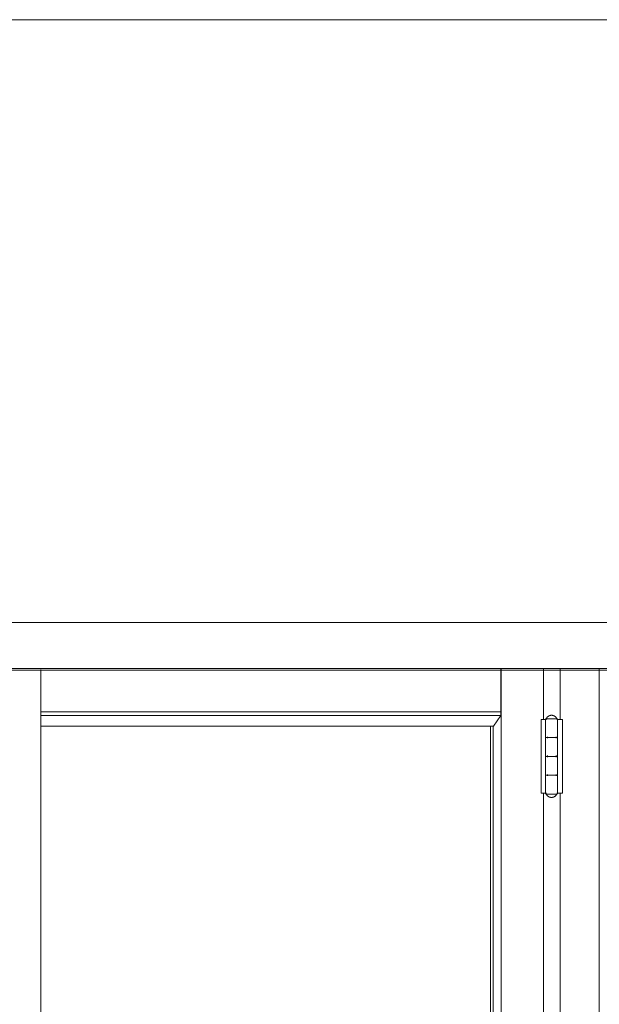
# Model space of a CAD drawing. Header units: inches. Extents: x 424 to 2043, y -237 to 445.
# Tile 784 of 965: x 863.596 to 864.365, y 218.991 to 220.297. Entities that reach past the tile are written whole.
import ezdxf

# ---------------------------------------------------------------- set-up
doc = ezdxf.new("R2010")
doc.units = ezdxf.units.IN
doc.header["$MEASUREMENT"] = 0
for name, color, linetype, lineweight in [('A-DOOR', 31, 'Continuous', 9), ('A-FLOR', 192, 'Continuous', 9), ('A-WALL', 113, 'Continuous', 9)]:
    doc.layers.add(name, color=color, linetype=linetype, lineweight=lineweight)

# ---------------------------------------------------------------- blocks, each defined once
blk = doc.blocks.new('5-panel_Bi-fold_external_door_10806 - Type 1-V58-Section 1')
at = {"layer": 'A-DOOR'}
for p, q in [((-114.8725, 4.4), (-111.2713, 4.4)), ((-114.8725, 4.339), (-111.2749, 4.339)), ((-113.263, 4.3378), (-113.263, 1.6)), ((-112.6523, 4.3381), (-112.6523, 4.2816)), ((-112.6516, 1.6), (-112.6516, 4.3381)), ((-112.5956, 4.2715), (-112.5956, 4.3386)), ((-112.5732, 4.3386), (-112.5732, 4.2715)), ((-112.5218, 4.3386), (-112.5218, 1.6)), ((-114.8724, 4.337), (-111.275, 4.337)), ((-113.263, 4.2816), (-112.6523, 4.2816)), ((-113.263, 4.2766), (-112.6523, 4.2766)), ((-112.6523, 4.2766), (-112.6617, 4.2627)), ((-112.6523, 4.2816), (-112.6523, 4.2766)), ((-112.5852, 4.2725), (-112.5911, 4.2725)), ((-112.5787, 4.2725), (-112.5852, 4.2725)), ((-113.263, 4.2627), (-112.6617, 4.2627)), ((-112.6657, 1.7018), (-112.6657, 4.2627)), ((-112.6623, 1.7018), (-112.6623, 4.2627)), ((-112.5985, 4.2715), (-112.5944, 4.2715)), ((-112.5985, 4.1735), (-112.5985, 4.2715)), ((-112.5944, 4.2715), (-112.593, 4.2715)), ((-112.5929, 4.2715), (-112.5929, 4.2485)), ((-112.5929, 4.2715), (-112.5917, 4.2715)), ((-112.5929, 4.1735), (-112.5929, 4.2715)), ((-112.5777, 4.2715), (-112.577, 4.2715)), ((-112.5769, 4.2485), (-112.5769, 4.2715)), ((-112.5769, 4.2715), (-112.5749, 4.2715)), ((-112.5769, 4.2715), (-112.5769, 4.1735)), ((-112.5749, 4.2715), (-112.5705, 4.2715)), ((-112.5705, 4.2715), (-112.5705, 4.1735)), ((-112.5929, 4.2465), (-112.5929, 4.2235)), ((-112.5904, 4.2465), (-112.5904, 4.2485)), ((-112.5846, 4.2475), (-112.5852, 4.2475)), ((-112.5852, 4.2475), (-112.5846, 4.2475)), ((-112.5788, 4.2485), (-112.5788, 4.2465)), ((-112.5769, 4.2235), (-112.5769, 4.2465)), ((-112.5929, 4.2215), (-112.5929, 4.1985)), ((-112.5904, 4.2215), (-112.5904, 4.2235)), ((-112.5846, 4.2225), (-112.5852, 4.2225)), ((-112.5852, 4.2225), (-112.5846, 4.2225)), ((-112.5788, 4.2235), (-112.5788, 4.2215)), ((-112.5769, 4.1985), (-112.5769, 4.2215)), ((-112.5929, 4.1965), (-112.5929, 4.1735)), ((-112.5904, 4.1965), (-112.5904, 4.1985)), ((-112.5846, 4.1975), (-112.5852, 4.1975)), ((-112.5852, 4.1975), (-112.5846, 4.1975)), ((-112.5788, 4.1985), (-112.5788, 4.1965)), ((-112.5769, 4.1735), (-112.5769, 4.1965)), ((-112.5944, 4.1735), (-112.5985, 4.1735)), ((-112.5956, 2.849), (-112.5956, 4.1735)), ((-112.593, 4.1735), (-112.5944, 4.1735)), ((-112.5917, 4.1735), (-112.5929, 4.1735)), ((-112.5911, 4.1725), (-112.5852, 4.1725)), ((-112.5852, 4.1725), (-112.5787, 4.1725)), ((-112.577, 4.1735), (-112.5777, 4.1735)), ((-112.5749, 4.1735), (-112.5769, 4.1735)), ((-112.5705, 4.1735), (-112.5749, 4.1735)), ((-112.5732, 4.1735), (-112.5732, 2.849))]:
    blk.add_line(p, q, dxfattribs=at)
at = {"layer": 'A-DOOR', "flags": 128}
for points in [[(-112.5929, 4.2715), (-112.5929, 4.2716), (-112.5929, 4.2716), (-112.5929, 4.2717), (-112.5928, 4.2717), (-112.5928, 4.2717), (-112.5928, 4.2718), (-112.5928, 4.2718), (-112.5928, 4.2719), (-112.5928, 4.2719), (-112.5928, 4.2719), (-112.5928, 4.272), (-112.5927, 4.272), (-112.5927, 4.272), (-112.5927, 4.2721), (-112.5927, 4.2721), (-112.5927, 4.2721), (-112.5926, 4.2722), (-112.5926, 4.2722), (-112.5926, 4.2722), (-112.5926, 4.2723), (-112.5925, 4.2723), (-112.5925, 4.2723), (-112.5925, 4.2723), (-112.5924, 4.2724), (-112.5924, 4.2724), (-112.5924, 4.2724), (-112.5923, 4.2724), (-112.5923, 4.2724), (-112.5923, 4.2725), (-112.5922, 4.2725), (-112.5922, 4.2725), (-112.5921, 4.2725), (-112.5921, 4.2725), (-112.5921, 4.2725), (-112.592, 4.2725), (-112.592, 4.2725), (-112.592, 4.2725), (-112.5919, 4.2725), (-112.5919, 4.2725), (-112.5919, 4.2725)], [(-112.5919, 4.2725), (-112.5917, 4.2728), (-112.5916, 4.2731), (-112.5914, 4.2734), (-112.5913, 4.2736), (-112.5911, 4.2739), (-112.5909, 4.2741), (-112.5907, 4.2743), (-112.5905, 4.2746), (-112.5903, 4.2748), (-112.5901, 4.275), (-112.5898, 4.2752), (-112.5896, 4.2754), (-112.5893, 4.2756), (-112.5891, 4.2758), (-112.5888, 4.2759), (-112.5886, 4.2761), (-112.5883, 4.2762), (-112.588, 4.2764), (-112.5877, 4.2765), (-112.5874, 4.2766), (-112.5872, 4.2767), (-112.5869, 4.2768), (-112.5866, 4.2768), (-112.5863, 4.2769), (-112.586, 4.277), (-112.5856, 4.277), (-112.5853, 4.277), (-112.585, 4.277), (-112.5849, 4.277)], [(-112.5852, 4.2725), (-112.5854, 4.2725), (-112.5857, 4.2725), (-112.586, 4.2725), (-112.5863, 4.2725), (-112.5865, 4.2725), (-112.5868, 4.2725), (-112.5871, 4.2725), (-112.5874, 4.2725), (-112.5876, 4.2725), (-112.5879, 4.2725), (-112.5881, 4.2725), (-112.5884, 4.2725), (-112.5886, 4.2725), (-112.5888, 4.2725), (-112.5891, 4.2725), (-112.5893, 4.2725), (-112.5895, 4.2725), (-112.5897, 4.2725), (-112.5899, 4.2725), (-112.5901, 4.2725), (-112.5903, 4.2725), (-112.5904, 4.2725), (-112.5906, 4.2725), (-112.5908, 4.2725), (-112.5909, 4.2725), (-112.591, 4.2725), (-112.5912, 4.2725), (-112.5913, 4.2725), (-112.5914, 4.2725), (-112.5915, 4.2725), (-112.5916, 4.2725), (-112.5916, 4.2725), (-112.5917, 4.2725), (-112.5918, 4.2725), (-112.5918, 4.2725), (-112.5918, 4.2725), (-112.5919, 4.2725), (-112.5919, 4.2725)], [(-112.5919, 4.2725), (-112.5919, 4.2725), (-112.5918, 4.2725), (-112.5918, 4.2725), (-112.5918, 4.2725), (-112.5917, 4.2725), (-112.5917, 4.2725), (-112.5916, 4.2725), (-112.5915, 4.2725), (-112.5914, 4.2725), (-112.5913, 4.2725), (-112.5912, 4.2725), (-112.5911, 4.2725), (-112.5909, 4.2725), (-112.5908, 4.2725), (-112.5906, 4.2725), (-112.5905, 4.2725), (-112.5903, 4.2725)], [(-112.5779, 4.2725), (-112.5779, 4.2725), (-112.5779, 4.2725), (-112.5779, 4.2725), (-112.5779, 4.2725), (-112.578, 4.2725), (-112.5781, 4.2725), (-112.5781, 4.2725), (-112.5782, 4.2725), (-112.5783, 4.2725), (-112.5784, 4.2725), (-112.5785, 4.2725), (-112.5787, 4.2725), (-112.5788, 4.2725), (-112.5789, 4.2725), (-112.5791, 4.2725), (-112.5792, 4.2725), (-112.5794, 4.2725), (-112.5796, 4.2725), (-112.5798, 4.2725), (-112.58, 4.2725), (-112.5802, 4.2725), (-112.5804, 4.2725), (-112.5806, 4.2725), (-112.5808, 4.2725), (-112.5811, 4.2725), (-112.5813, 4.2725), (-112.5816, 4.2725), (-112.5818, 4.2725), (-112.5821, 4.2725), (-112.5823, 4.2725), (-112.5826, 4.2725), (-112.5829, 4.2725), (-112.5831, 4.2725), (-112.5834, 4.2725), (-112.5837, 4.2725), (-112.5839, 4.2725), (-112.5842, 4.2725), (-112.5845, 4.2725), (-112.5848, 4.2725), (-112.5851, 4.2725), (-112.5852, 4.2725)], [(-112.5849, 4.277), (-112.5846, 4.277), (-112.5842, 4.277), (-112.5839, 4.277), (-112.5836, 4.2769), (-112.5833, 4.2769), (-112.583, 4.2768), (-112.5827, 4.2767), (-112.5824, 4.2766), (-112.5822, 4.2765), (-112.5819, 4.2764), (-112.5816, 4.2763), (-112.5813, 4.2762), (-112.581, 4.276), (-112.5808, 4.2759), (-112.5805, 4.2757), (-112.5803, 4.2755), (-112.58, 4.2753), (-112.5798, 4.2751), (-112.5796, 4.2749), (-112.5793, 4.2747), (-112.5791, 4.2745), (-112.5789, 4.2742), (-112.5787, 4.274), (-112.5786, 4.2738), (-112.5784, 4.2735), (-112.5782, 4.2732), (-112.5781, 4.273), (-112.5779, 4.2727), (-112.5779, 4.2725)], [(-112.5793, 4.2725), (-112.5791, 4.2725), (-112.579, 4.2725), (-112.5788, 4.2725), (-112.5787, 4.2725), (-112.5785, 4.2725), (-112.5784, 4.2725), (-112.5783, 4.2725), (-112.5782, 4.2725), (-112.5781, 4.2725), (-112.5781, 4.2725), (-112.578, 4.2725), (-112.578, 4.2725), (-112.5779, 4.2725), (-112.5779, 4.2725), (-112.5779, 4.2725), (-112.5779, 4.2725)], [(-112.5779, 4.2725), (-112.5778, 4.2725), (-112.5778, 4.2725), (-112.5777, 4.2725), (-112.5777, 4.2725), (-112.5777, 4.2725), (-112.5776, 4.2725), (-112.5776, 4.2725), (-112.5775, 4.2725), (-112.5775, 4.2725), (-112.5775, 4.2725), (-112.5774, 4.2724), (-112.5774, 4.2724), (-112.5774, 4.2724), (-112.5773, 4.2724), (-112.5773, 4.2724), (-112.5773, 4.2723), (-112.5772, 4.2723), (-112.5772, 4.2723), (-112.5772, 4.2723), (-112.5771, 4.2722), (-112.5771, 4.2722), (-112.5771, 4.2722), (-112.5771, 4.2721), (-112.577, 4.2721), (-112.577, 4.2721), (-112.577, 4.272), (-112.577, 4.272), (-112.577, 4.272), (-112.5769, 4.2719), (-112.5769, 4.2719), (-112.5769, 4.2719), (-112.5769, 4.2718), (-112.5769, 4.2718), (-112.5769, 4.2717), (-112.5769, 4.2717), (-112.5769, 4.2717), (-112.5769, 4.2716), (-112.5769, 4.2716), (-112.5769, 4.2715), (-112.5769, 4.2715)], [(-112.5919, 4.2475), (-112.5919, 4.2475), (-112.5919, 4.2475), (-112.592, 4.2475), (-112.592, 4.2476), (-112.5921, 4.2476), (-112.5921, 4.2476), (-112.5921, 4.2476), (-112.5922, 4.2476), (-112.5922, 4.2476), (-112.5922, 4.2476), (-112.5923, 4.2476), (-112.5923, 4.2477), (-112.5924, 4.2477), (-112.5924, 4.2477), (-112.5924, 4.2477), (-112.5925, 4.2477), (-112.5925, 4.2478), (-112.5925, 4.2478), (-112.5925, 4.2478), (-112.5926, 4.2478), (-112.5926, 4.2479), (-112.5926, 4.2479), (-112.5927, 4.2479), (-112.5927, 4.248), (-112.5927, 4.248), (-112.5927, 4.248), (-112.5927, 4.2481), (-112.5928, 4.2481), (-112.5928, 4.2481), (-112.5928, 4.2482), (-112.5928, 4.2482), (-112.5928, 4.2483), (-112.5928, 4.2483), (-112.5928, 4.2483), (-112.5928, 4.2484), (-112.5929, 4.2484), (-112.5929, 4.2484), (-112.5929, 4.2485), (-112.5929, 4.2485), (-112.5929, 4.2485)], [(-112.5929, 4.2465), (-112.5929, 4.2466), (-112.5929, 4.2466), (-112.5929, 4.2467), (-112.5928, 4.2467), (-112.5928, 4.2467), (-112.5928, 4.2468), (-112.5928, 4.2468), (-112.5928, 4.2469), (-112.5928, 4.2469), (-112.5928, 4.2469), (-112.5928, 4.247), (-112.5927, 4.247), (-112.5927, 4.247), (-112.5927, 4.2471), (-112.5927, 4.2471), (-112.5927, 4.2471), (-112.5926, 4.2472), (-112.5926, 4.2472), (-112.5926, 4.2472), (-112.5926, 4.2473), (-112.5925, 4.2473), (-112.5925, 4.2473), (-112.5925, 4.2473), (-112.5924, 4.2474), (-112.5924, 4.2474), (-112.5924, 4.2474), (-112.5923, 4.2474), (-112.5923, 4.2474), (-112.5923, 4.2475), (-112.5922, 4.2475), (-112.5922, 4.2475), (-112.5921, 4.2475), (-112.5921, 4.2475), (-112.5921, 4.2475), (-112.592, 4.2475), (-112.592, 4.2475), (-112.592, 4.2475), (-112.5919, 4.2475), (-112.5919, 4.2475), (-112.5919, 4.2475)], [(-112.5846, 4.2475), (-112.5848, 4.2475), (-112.5851, 4.2475), (-112.5854, 4.2475), (-112.5857, 4.2475), (-112.586, 4.2475), (-112.5862, 4.2475), (-112.5865, 4.2475), (-112.5868, 4.2475), (-112.587, 4.2475), (-112.5873, 4.2475), (-112.5876, 4.2475), (-112.5878, 4.2475), (-112.5881, 4.2475), (-112.5883, 4.2475), (-112.5886, 4.2475), (-112.5888, 4.2475), (-112.589, 4.2475), (-112.5892, 4.2475), (-112.5895, 4.2475), (-112.5897, 4.2475), (-112.5899, 4.2475), (-112.5901, 4.2475), (-112.5902, 4.2475), (-112.5904, 4.2475), (-112.5906, 4.2475), (-112.5907, 4.2475), (-112.5909, 4.2475), (-112.591, 4.2475), (-112.5911, 4.2475), (-112.5913, 4.2475), (-112.5914, 4.2475), (-112.5915, 4.2475), (-112.5916, 4.2475), (-112.5916, 4.2475), (-112.5917, 4.2475), (-112.5918, 4.2475), (-112.5918, 4.2475), (-112.5918, 4.2475), (-112.5919, 4.2475), (-112.5919, 4.2475)], [(-112.5919, 4.2475), (-112.5919, 4.2475), (-112.5918, 4.2475), (-112.5918, 4.2475), (-112.5918, 4.2475), (-112.5917, 4.2475), (-112.5917, 4.2475), (-112.5916, 4.2475), (-112.5915, 4.2475), (-112.5914, 4.2475), (-112.5913, 4.2475), (-112.5912, 4.2475), (-112.5911, 4.2475), (-112.5909, 4.2475), (-112.5908, 4.2475), (-112.5906, 4.2475), (-112.5905, 4.2475), (-112.5903, 4.2475), (-112.5901, 4.2475), (-112.5899, 4.2475), (-112.5897, 4.2475), (-112.5895, 4.2475), (-112.5893, 4.2475), (-112.5891, 4.2475), (-112.5889, 4.2475), (-112.5886, 4.2475), (-112.5884, 4.2475), (-112.5882, 4.2475), (-112.5879, 4.2475), (-112.5877, 4.2475), (-112.5874, 4.2475), (-112.5871, 4.2475), (-112.5869, 4.2475), (-112.5866, 4.2475), (-112.5863, 4.2475), (-112.5861, 4.2475), (-112.5858, 4.2475), (-112.5855, 4.2475), (-112.5852, 4.2475), (-112.5852, 4.2475)], [(-112.5852, 4.2475), (-112.5854, 4.2475), (-112.5857, 4.2475), (-112.586, 4.2475), (-112.5863, 4.2475), (-112.5865, 4.2475), (-112.5868, 4.2475), (-112.5871, 4.2475), (-112.5874, 4.2475), (-112.5876, 4.2475), (-112.5879, 4.2475), (-112.5881, 4.2475), (-112.5884, 4.2475), (-112.5886, 4.2475), (-112.5888, 4.2475), (-112.5891, 4.2475), (-112.5893, 4.2475), (-112.5895, 4.2475), (-112.5897, 4.2475), (-112.5899, 4.2475), (-112.5901, 4.2475), (-112.5903, 4.2475), (-112.5904, 4.2475), (-112.5906, 4.2475), (-112.5908, 4.2475), (-112.5909, 4.2475), (-112.591, 4.2475), (-112.5912, 4.2475), (-112.5913, 4.2475), (-112.5914, 4.2475), (-112.5915, 4.2475), (-112.5916, 4.2475), (-112.5916, 4.2475), (-112.5917, 4.2475), (-112.5918, 4.2475), (-112.5918, 4.2475), (-112.5918, 4.2475), (-112.5919, 4.2475), (-112.5919, 4.2475)], [(-112.5919, 4.2475), (-112.5919, 4.2475), (-112.5918, 4.2475), (-112.5918, 4.2475), (-112.5918, 4.2475), (-112.5917, 4.2475), (-112.5917, 4.2475), (-112.5916, 4.2475), (-112.5915, 4.2475), (-112.5914, 4.2475), (-112.5913, 4.2475), (-112.5912, 4.2475), (-112.5911, 4.2475), (-112.5909, 4.2475), (-112.5908, 4.2475), (-112.5906, 4.2475), (-112.5905, 4.2475), (-112.5903, 4.2475), (-112.5901, 4.2475), (-112.5899, 4.2475), (-112.5897, 4.2475), (-112.5895, 4.2475), (-112.5893, 4.2475), (-112.5891, 4.2475), (-112.5889, 4.2475), (-112.5886, 4.2475), (-112.5884, 4.2475), (-112.5882, 4.2475), (-112.5879, 4.2475), (-112.5877, 4.2475), (-112.5874, 4.2475), (-112.5871, 4.2475), (-112.5869, 4.2475), (-112.5866, 4.2475), (-112.5863, 4.2475), (-112.5861, 4.2475), (-112.5858, 4.2475), (-112.5855, 4.2475), (-112.5852, 4.2475), (-112.5849, 4.2475), (-112.5847, 4.2475), (-112.5846, 4.2475)], [(-112.5852, 4.2475), (-112.5849, 4.2475), (-112.5846, 4.2475), (-112.5843, 4.2475), (-112.584, 4.2475), (-112.5838, 4.2475), (-112.5835, 4.2475), (-112.5832, 4.2475), (-112.583, 4.2475), (-112.5827, 4.2475), (-112.5824, 4.2475), (-112.5822, 4.2475), (-112.5819, 4.2475), (-112.5817, 4.2475), (-112.5814, 4.2475), (-112.5812, 4.2475), (-112.5809, 4.2475), (-112.5807, 4.2475), (-112.5805, 4.2475), (-112.5803, 4.2475), (-112.5801, 4.2475), (-112.5799, 4.2475), (-112.5797, 4.2475), (-112.5795, 4.2475), (-112.5793, 4.2475), (-112.5791, 4.2475), (-112.579, 4.2475), (-112.5788, 4.2475), (-112.5787, 4.2475), (-112.5786, 4.2475), (-112.5785, 4.2475), (-112.5783, 4.2475), (-112.5782, 4.2475), (-112.5782, 4.2475), (-112.5781, 4.2475), (-112.578, 4.2475), (-112.578, 4.2475), (-112.5779, 4.2475), (-112.5779, 4.2475), (-112.5779, 4.2475), (-112.5779, 4.2475)], [(-112.5779, 4.2475), (-112.5779, 4.2475), (-112.5779, 4.2475), (-112.5779, 4.2475), (-112.5779, 4.2475), (-112.578, 4.2475), (-112.5781, 4.2475), (-112.5781, 4.2475), (-112.5782, 4.2475), (-112.5783, 4.2475), (-112.5784, 4.2475), (-112.5785, 4.2475), (-112.5787, 4.2475), (-112.5788, 4.2475), (-112.5789, 4.2475), (-112.5791, 4.2475), (-112.5792, 4.2475), (-112.5794, 4.2475), (-112.5796, 4.2475), (-112.5798, 4.2475), (-112.58, 4.2475), (-112.5802, 4.2475), (-112.5804, 4.2475), (-112.5806, 4.2475), (-112.5808, 4.2475), (-112.5811, 4.2475), (-112.5813, 4.2475), (-112.5816, 4.2475), (-112.5818, 4.2475), (-112.5821, 4.2475), (-112.5823, 4.2475), (-112.5826, 4.2475), (-112.5829, 4.2475), (-112.5831, 4.2475), (-112.5834, 4.2475), (-112.5837, 4.2475), (-112.5839, 4.2475), (-112.5842, 4.2475), (-112.5845, 4.2475), (-112.5848, 4.2475), (-112.5851, 4.2475), (-112.5852, 4.2475)], [(-112.5779, 4.2475), (-112.5779, 4.2475), (-112.5779, 4.2475), (-112.5779, 4.2475), (-112.5779, 4.2475), (-112.578, 4.2475), (-112.5781, 4.2475), (-112.5781, 4.2475), (-112.5782, 4.2475), (-112.5783, 4.2475), (-112.5784, 4.2475), (-112.5785, 4.2475), (-112.5787, 4.2475), (-112.5788, 4.2475), (-112.5789, 4.2475), (-112.5791, 4.2475), (-112.5792, 4.2475), (-112.5794, 4.2475), (-112.5796, 4.2475), (-112.5798, 4.2475), (-112.58, 4.2475), (-112.5802, 4.2475), (-112.5804, 4.2475), (-112.5806, 4.2475), (-112.5808, 4.2475), (-112.5811, 4.2475), (-112.5813, 4.2475), (-112.5816, 4.2475), (-112.5818, 4.2475), (-112.5821, 4.2475), (-112.5823, 4.2475), (-112.5826, 4.2475), (-112.5829, 4.2475), (-112.5831, 4.2475), (-112.5834, 4.2475), (-112.5837, 4.2475), (-112.5839, 4.2475), (-112.5842, 4.2475), (-112.5845, 4.2475), (-112.5846, 4.2475)], [(-112.5846, 4.2475), (-112.5843, 4.2475), (-112.584, 4.2475), (-112.5837, 4.2475), (-112.5834, 4.2475), (-112.5832, 4.2475), (-112.5829, 4.2475), (-112.5826, 4.2475), (-112.5824, 4.2475), (-112.5821, 4.2475), (-112.5819, 4.2475), (-112.5816, 4.2475), (-112.5814, 4.2475), (-112.5811, 4.2475), (-112.5809, 4.2475), (-112.5807, 4.2475), (-112.5804, 4.2475), (-112.5802, 4.2475), (-112.58, 4.2475), (-112.5798, 4.2475), (-112.5796, 4.2475), (-112.5794, 4.2475), (-112.5793, 4.2475), (-112.5791, 4.2475), (-112.579, 4.2475), (-112.5788, 4.2475), (-112.5787, 4.2475), (-112.5785, 4.2475), (-112.5784, 4.2475), (-112.5783, 4.2475), (-112.5782, 4.2475), (-112.5781, 4.2475), (-112.5781, 4.2475), (-112.578, 4.2475), (-112.578, 4.2475), (-112.5779, 4.2475), (-112.5779, 4.2475), (-112.5779, 4.2475), (-112.5779, 4.2475)], [(-112.5769, 4.2485), (-112.5769, 4.2485), (-112.5769, 4.2485), (-112.5769, 4.2484), (-112.5769, 4.2484), (-112.5769, 4.2483), (-112.5769, 4.2483), (-112.5769, 4.2483), (-112.5769, 4.2482), (-112.5769, 4.2482), (-112.5769, 4.2481), (-112.577, 4.2481), (-112.577, 4.2481), (-112.577, 4.248), (-112.577, 4.248), (-112.577, 4.248), (-112.5771, 4.2479), (-112.5771, 4.2479), (-112.5771, 4.2479), (-112.5771, 4.2479), (-112.5772, 4.2478), (-112.5772, 4.2478), (-112.5772, 4.2478), (-112.5773, 4.2477), (-112.5773, 4.2477), (-112.5773, 4.2477), (-112.5774, 4.2477), (-112.5774, 4.2477), (-112.5774, 4.2476), (-112.5775, 4.2476), (-112.5775, 4.2476), (-112.5775, 4.2476), (-112.5776, 4.2476), (-112.5776, 4.2476), (-112.5777, 4.2476), (-112.5777, 4.2476), (-112.5777, 4.2475), (-112.5778, 4.2475), (-112.5778, 4.2475), (-112.5778, 4.2475), (-112.5779, 4.2475)], [(-112.5779, 4.2475), (-112.5778, 4.2475), (-112.5778, 4.2475), (-112.5777, 4.2475), (-112.5777, 4.2475), (-112.5777, 4.2475), (-112.5776, 4.2475), (-112.5776, 4.2475), (-112.5775, 4.2475), (-112.5775, 4.2475), (-112.5775, 4.2475), (-112.5774, 4.2474), (-112.5774, 4.2474), (-112.5774, 4.2474), (-112.5773, 4.2474), (-112.5773, 4.2474), (-112.5773, 4.2473), (-112.5772, 4.2473), (-112.5772, 4.2473), (-112.5772, 4.2473), (-112.5771, 4.2472), (-112.5771, 4.2472), (-112.5771, 4.2472), (-112.5771, 4.2471), (-112.577, 4.2471), (-112.577, 4.2471), (-112.577, 4.247), (-112.577, 4.247), (-112.577, 4.247), (-112.5769, 4.2469), (-112.5769, 4.2469), (-112.5769, 4.2469), (-112.5769, 4.2468), (-112.5769, 4.2468), (-112.5769, 4.2467), (-112.5769, 4.2467), (-112.5769, 4.2467), (-112.5769, 4.2466), (-112.5769, 4.2466), (-112.5769, 4.2465), (-112.5769, 4.2465)], [(-112.5919, 4.2225), (-112.5919, 4.2225), (-112.5919, 4.2225), (-112.592, 4.2225), (-112.592, 4.2226), (-112.5921, 4.2226), (-112.5921, 4.2226), (-112.5921, 4.2226), (-112.5922, 4.2226), (-112.5922, 4.2226), (-112.5922, 4.2226), (-112.5923, 4.2226), (-112.5923, 4.2227), (-112.5924, 4.2227), (-112.5924, 4.2227), (-112.5924, 4.2227), (-112.5925, 4.2227), (-112.5925, 4.2228), (-112.5925, 4.2228), (-112.5925, 4.2228), (-112.5926, 4.2228), (-112.5926, 4.2229), (-112.5926, 4.2229), (-112.5927, 4.2229), (-112.5927, 4.223), (-112.5927, 4.223), (-112.5927, 4.223), (-112.5927, 4.2231), (-112.5928, 4.2231), (-112.5928, 4.2231), (-112.5928, 4.2232), (-112.5928, 4.2232), (-112.5928, 4.2233), (-112.5928, 4.2233), (-112.5928, 4.2233), (-112.5928, 4.2234), (-112.5929, 4.2234), (-112.5929, 4.2234), (-112.5929, 4.2235), (-112.5929, 4.2235), (-112.5929, 4.2235)], [(-112.5929, 4.2215), (-112.5929, 4.2216), (-112.5929, 4.2216), (-112.5929, 4.2217), (-112.5928, 4.2217), (-112.5928, 4.2217), (-112.5928, 4.2218), (-112.5928, 4.2218), (-112.5928, 4.2219), (-112.5928, 4.2219), (-112.5928, 4.2219), (-112.5928, 4.222), (-112.5927, 4.222), (-112.5927, 4.222), (-112.5927, 4.2221), (-112.5927, 4.2221), (-112.5927, 4.2221), (-112.5926, 4.2222), (-112.5926, 4.2222), (-112.5926, 4.2222), (-112.5926, 4.2223), (-112.5925, 4.2223), (-112.5925, 4.2223), (-112.5925, 4.2223), (-112.5924, 4.2224), (-112.5924, 4.2224), (-112.5924, 4.2224), (-112.5923, 4.2224), (-112.5923, 4.2224), (-112.5923, 4.2225), (-112.5922, 4.2225), (-112.5922, 4.2225), (-112.5921, 4.2225), (-112.5921, 4.2225), (-112.5921, 4.2225), (-112.592, 4.2225), (-112.592, 4.2225), (-112.592, 4.2225), (-112.5919, 4.2225), (-112.5919, 4.2225), (-112.5919, 4.2225)], [(-112.5846, 4.2225), (-112.5848, 4.2225), (-112.5851, 4.2225), (-112.5854, 4.2225), (-112.5857, 4.2225), (-112.586, 4.2225), (-112.5862, 4.2225), (-112.5865, 4.2225), (-112.5868, 4.2225), (-112.587, 4.2225), (-112.5873, 4.2225), (-112.5876, 4.2225), (-112.5878, 4.2225), (-112.5881, 4.2225), (-112.5883, 4.2225), (-112.5886, 4.2225), (-112.5888, 4.2225), (-112.589, 4.2225), (-112.5892, 4.2225), (-112.5895, 4.2225), (-112.5897, 4.2225), (-112.5899, 4.2225), (-112.5901, 4.2225), (-112.5902, 4.2225), (-112.5904, 4.2225), (-112.5906, 4.2225), (-112.5907, 4.2225), (-112.5909, 4.2225), (-112.591, 4.2225), (-112.5911, 4.2225), (-112.5913, 4.2225), (-112.5914, 4.2225), (-112.5915, 4.2225), (-112.5916, 4.2225), (-112.5916, 4.2225), (-112.5917, 4.2225), (-112.5918, 4.2225), (-112.5918, 4.2225), (-112.5918, 4.2225), (-112.5919, 4.2225), (-112.5919, 4.2225)], [(-112.5919, 4.2225), (-112.5919, 4.2225), (-112.5918, 4.2225), (-112.5918, 4.2225), (-112.5918, 4.2225), (-112.5917, 4.2225), (-112.5917, 4.2225), (-112.5916, 4.2225), (-112.5915, 4.2225), (-112.5914, 4.2225), (-112.5913, 4.2225), (-112.5912, 4.2225), (-112.5911, 4.2225), (-112.5909, 4.2225), (-112.5908, 4.2225), (-112.5906, 4.2225), (-112.5905, 4.2225), (-112.5903, 4.2225), (-112.5901, 4.2225), (-112.5899, 4.2225), (-112.5897, 4.2225), (-112.5895, 4.2225), (-112.5893, 4.2225), (-112.5891, 4.2225), (-112.5889, 4.2225), (-112.5886, 4.2225), (-112.5884, 4.2225), (-112.5882, 4.2225), (-112.5879, 4.2225), (-112.5877, 4.2225), (-112.5874, 4.2225), (-112.5871, 4.2225), (-112.5869, 4.2225), (-112.5866, 4.2225), (-112.5863, 4.2225), (-112.5861, 4.2225), (-112.5858, 4.2225), (-112.5855, 4.2225), (-112.5852, 4.2225), (-112.5852, 4.2225)], [(-112.5852, 4.2225), (-112.5854, 4.2225), (-112.5857, 4.2225), (-112.586, 4.2225), (-112.5863, 4.2225), (-112.5865, 4.2225), (-112.5868, 4.2225), (-112.5871, 4.2225), (-112.5874, 4.2225), (-112.5876, 4.2225), (-112.5879, 4.2225), (-112.5881, 4.2225), (-112.5884, 4.2225), (-112.5886, 4.2225), (-112.5888, 4.2225), (-112.5891, 4.2225), (-112.5893, 4.2225), (-112.5895, 4.2225), (-112.5897, 4.2225), (-112.5899, 4.2225), (-112.5901, 4.2225), (-112.5903, 4.2225), (-112.5904, 4.2225), (-112.5906, 4.2225), (-112.5908, 4.2225), (-112.5909, 4.2225), (-112.591, 4.2225), (-112.5912, 4.2225), (-112.5913, 4.2225), (-112.5914, 4.2225), (-112.5915, 4.2225), (-112.5916, 4.2225), (-112.5916, 4.2225), (-112.5917, 4.2225), (-112.5918, 4.2225), (-112.5918, 4.2225), (-112.5918, 4.2225), (-112.5919, 4.2225), (-112.5919, 4.2225)], [(-112.5919, 4.2225), (-112.5919, 4.2225), (-112.5918, 4.2225), (-112.5918, 4.2225), (-112.5918, 4.2225), (-112.5917, 4.2225), (-112.5917, 4.2225), (-112.5916, 4.2225), (-112.5915, 4.2225), (-112.5914, 4.2225), (-112.5913, 4.2225), (-112.5912, 4.2225), (-112.5911, 4.2225), (-112.5909, 4.2225), (-112.5908, 4.2225), (-112.5906, 4.2225), (-112.5905, 4.2225), (-112.5903, 4.2225), (-112.5901, 4.2225), (-112.5899, 4.2225), (-112.5897, 4.2225), (-112.5895, 4.2225), (-112.5893, 4.2225), (-112.5891, 4.2225), (-112.5889, 4.2225), (-112.5886, 4.2225), (-112.5884, 4.2225), (-112.5882, 4.2225), (-112.5879, 4.2225), (-112.5877, 4.2225), (-112.5874, 4.2225), (-112.5871, 4.2225), (-112.5869, 4.2225), (-112.5866, 4.2225), (-112.5863, 4.2225), (-112.5861, 4.2225), (-112.5858, 4.2225), (-112.5855, 4.2225), (-112.5852, 4.2225), (-112.5849, 4.2225), (-112.5847, 4.2225), (-112.5846, 4.2225)], [(-112.5852, 4.2225), (-112.5849, 4.2225), (-112.5846, 4.2225), (-112.5843, 4.2225), (-112.584, 4.2225), (-112.5838, 4.2225), (-112.5835, 4.2225), (-112.5832, 4.2225), (-112.583, 4.2225), (-112.5827, 4.2225), (-112.5824, 4.2225), (-112.5822, 4.2225), (-112.5819, 4.2225), (-112.5817, 4.2225), (-112.5814, 4.2225), (-112.5812, 4.2225), (-112.5809, 4.2225), (-112.5807, 4.2225), (-112.5805, 4.2225), (-112.5803, 4.2225), (-112.5801, 4.2225), (-112.5799, 4.2225), (-112.5797, 4.2225), (-112.5795, 4.2225), (-112.5793, 4.2225), (-112.5791, 4.2225), (-112.579, 4.2225), (-112.5788, 4.2225), (-112.5787, 4.2225), (-112.5786, 4.2225), (-112.5785, 4.2225), (-112.5783, 4.2225), (-112.5782, 4.2225), (-112.5782, 4.2225), (-112.5781, 4.2225), (-112.578, 4.2225), (-112.578, 4.2225), (-112.5779, 4.2225), (-112.5779, 4.2225), (-112.5779, 4.2225), (-112.5779, 4.2225)], [(-112.5779, 4.2225), (-112.5779, 4.2225), (-112.5779, 4.2225), (-112.5779, 4.2225), (-112.5779, 4.2225), (-112.578, 4.2225), (-112.5781, 4.2225), (-112.5781, 4.2225), (-112.5782, 4.2225), (-112.5783, 4.2225), (-112.5784, 4.2225), (-112.5785, 4.2225), (-112.5787, 4.2225), (-112.5788, 4.2225), (-112.5789, 4.2225), (-112.5791, 4.2225), (-112.5792, 4.2225), (-112.5794, 4.2225), (-112.5796, 4.2225), (-112.5798, 4.2225), (-112.58, 4.2225), (-112.5802, 4.2225), (-112.5804, 4.2225), (-112.5806, 4.2225), (-112.5808, 4.2225), (-112.5811, 4.2225), (-112.5813, 4.2225), (-112.5816, 4.2225), (-112.5818, 4.2225), (-112.5821, 4.2225), (-112.5823, 4.2225), (-112.5826, 4.2225), (-112.5829, 4.2225), (-112.5831, 4.2225), (-112.5834, 4.2225), (-112.5837, 4.2225), (-112.5839, 4.2225), (-112.5842, 4.2225), (-112.5845, 4.2225), (-112.5848, 4.2225), (-112.5851, 4.2225), (-112.5852, 4.2225)], [(-112.5779, 4.2225), (-112.5779, 4.2225), (-112.5779, 4.2225), (-112.5779, 4.2225), (-112.5779, 4.2225), (-112.578, 4.2225), (-112.5781, 4.2225), (-112.5781, 4.2225), (-112.5782, 4.2225), (-112.5783, 4.2225), (-112.5784, 4.2225), (-112.5785, 4.2225), (-112.5787, 4.2225), (-112.5788, 4.2225), (-112.5789, 4.2225), (-112.5791, 4.2225), (-112.5792, 4.2225), (-112.5794, 4.2225), (-112.5796, 4.2225), (-112.5798, 4.2225), (-112.58, 4.2225), (-112.5802, 4.2225), (-112.5804, 4.2225), (-112.5806, 4.2225), (-112.5808, 4.2225), (-112.5811, 4.2225), (-112.5813, 4.2225), (-112.5816, 4.2225), (-112.5818, 4.2225), (-112.5821, 4.2225), (-112.5823, 4.2225), (-112.5826, 4.2225), (-112.5829, 4.2225), (-112.5831, 4.2225), (-112.5834, 4.2225), (-112.5837, 4.2225), (-112.5839, 4.2225), (-112.5842, 4.2225), (-112.5845, 4.2225), (-112.5846, 4.2225)], [(-112.5846, 4.2225), (-112.5843, 4.2225), (-112.584, 4.2225), (-112.5837, 4.2225), (-112.5834, 4.2225), (-112.5832, 4.2225), (-112.5829, 4.2225), (-112.5826, 4.2225), (-112.5824, 4.2225), (-112.5821, 4.2225), (-112.5819, 4.2225), (-112.5816, 4.2225), (-112.5814, 4.2225), (-112.5811, 4.2225), (-112.5809, 4.2225), (-112.5807, 4.2225), (-112.5804, 4.2225), (-112.5802, 4.2225), (-112.58, 4.2225), (-112.5798, 4.2225), (-112.5796, 4.2225), (-112.5794, 4.2225), (-112.5793, 4.2225), (-112.5791, 4.2225), (-112.579, 4.2225), (-112.5788, 4.2225), (-112.5787, 4.2225), (-112.5785, 4.2225), (-112.5784, 4.2225), (-112.5783, 4.2225), (-112.5782, 4.2225), (-112.5781, 4.2225), (-112.5781, 4.2225), (-112.578, 4.2225), (-112.578, 4.2225), (-112.5779, 4.2225), (-112.5779, 4.2225), (-112.5779, 4.2225), (-112.5779, 4.2225)], [(-112.5769, 4.2235), (-112.5769, 4.2235), (-112.5769, 4.2235), (-112.5769, 4.2234), (-112.5769, 4.2234), (-112.5769, 4.2233), (-112.5769, 4.2233), (-112.5769, 4.2233), (-112.5769, 4.2232), (-112.5769, 4.2232), (-112.5769, 4.2231), (-112.577, 4.2231), (-112.577, 4.2231), (-112.577, 4.223), (-112.577, 4.223), (-112.577, 4.223), (-112.5771, 4.2229), (-112.5771, 4.2229), (-112.5771, 4.2229), (-112.5771, 4.2229), (-112.5772, 4.2228), (-112.5772, 4.2228), (-112.5772, 4.2228), (-112.5773, 4.2227), (-112.5773, 4.2227), (-112.5773, 4.2227), (-112.5774, 4.2227), (-112.5774, 4.2227), (-112.5774, 4.2226), (-112.5775, 4.2226), (-112.5775, 4.2226), (-112.5775, 4.2226), (-112.5776, 4.2226), (-112.5776, 4.2226), (-112.5777, 4.2226), (-112.5777, 4.2226), (-112.5777, 4.2225), (-112.5778, 4.2225), (-112.5778, 4.2225), (-112.5778, 4.2225), (-112.5779, 4.2225)], [(-112.5779, 4.2225), (-112.5778, 4.2225), (-112.5778, 4.2225), (-112.5777, 4.2225), (-112.5777, 4.2225), (-112.5777, 4.2225), (-112.5776, 4.2225), (-112.5776, 4.2225), (-112.5775, 4.2225), (-112.5775, 4.2225), (-112.5775, 4.2225), (-112.5774, 4.2224), (-112.5774, 4.2224), (-112.5774, 4.2224), (-112.5773, 4.2224), (-112.5773, 4.2224), (-112.5773, 4.2223), (-112.5772, 4.2223), (-112.5772, 4.2223), (-112.5772, 4.2223), (-112.5771, 4.2222), (-112.5771, 4.2222), (-112.5771, 4.2222), (-112.5771, 4.2221), (-112.577, 4.2221), (-112.577, 4.2221), (-112.577, 4.222), (-112.577, 4.222), (-112.577, 4.222), (-112.5769, 4.2219), (-112.5769, 4.2219), (-112.5769, 4.2219), (-112.5769, 4.2218), (-112.5769, 4.2218), (-112.5769, 4.2217), (-112.5769, 4.2217), (-112.5769, 4.2217), (-112.5769, 4.2216), (-112.5769, 4.2216), (-112.5769, 4.2215), (-112.5769, 4.2215)], [(-112.5919, 4.1975), (-112.5919, 4.1975), (-112.5919, 4.1975), (-112.592, 4.1975), (-112.592, 4.1976), (-112.5921, 4.1976), (-112.5921, 4.1976), (-112.5921, 4.1976), (-112.5922, 4.1976), (-112.5922, 4.1976), (-112.5922, 4.1976), (-112.5923, 4.1976), (-112.5923, 4.1977), (-112.5924, 4.1977), (-112.5924, 4.1977), (-112.5924, 4.1977), (-112.5925, 4.1977), (-112.5925, 4.1978), (-112.5925, 4.1978), (-112.5925, 4.1978), (-112.5926, 4.1978), (-112.5926, 4.1979), (-112.5926, 4.1979), (-112.5927, 4.1979), (-112.5927, 4.198), (-112.5927, 4.198), (-112.5927, 4.198), (-112.5927, 4.1981), (-112.5928, 4.1981), (-112.5928, 4.1981), (-112.5928, 4.1982), (-112.5928, 4.1982), (-112.5928, 4.1983), (-112.5928, 4.1983), (-112.5928, 4.1983), (-112.5928, 4.1984), (-112.5929, 4.1984), (-112.5929, 4.1984), (-112.5929, 4.1985), (-112.5929, 4.1985), (-112.5929, 4.1985)], [(-112.5929, 4.1965), (-112.5929, 4.1966), (-112.5929, 4.1966), (-112.5929, 4.1967), (-112.5928, 4.1967), (-112.5928, 4.1967), (-112.5928, 4.1968), (-112.5928, 4.1968), (-112.5928, 4.1969), (-112.5928, 4.1969), (-112.5928, 4.1969), (-112.5928, 4.197), (-112.5927, 4.197), (-112.5927, 4.197), (-112.5927, 4.1971), (-112.5927, 4.1971), (-112.5927, 4.1971), (-112.5926, 4.1972), (-112.5926, 4.1972), (-112.5926, 4.1972), (-112.5926, 4.1973), (-112.5925, 4.1973), (-112.5925, 4.1973), (-112.5925, 4.1973), (-112.5924, 4.1974), (-112.5924, 4.1974), (-112.5924, 4.1974), (-112.5923, 4.1974), (-112.5923, 4.1974), (-112.5923, 4.1975), (-112.5922, 4.1975), (-112.5922, 4.1975), (-112.5921, 4.1975), (-112.5921, 4.1975), (-112.5921, 4.1975), (-112.592, 4.1975), (-112.592, 4.1975), (-112.592, 4.1975), (-112.5919, 4.1975), (-112.5919, 4.1975), (-112.5919, 4.1975)], [(-112.5846, 4.1975), (-112.5848, 4.1975), (-112.5851, 4.1975), (-112.5854, 4.1975), (-112.5857, 4.1975), (-112.586, 4.1975), (-112.5862, 4.1975), (-112.5865, 4.1975), (-112.5868, 4.1975), (-112.587, 4.1975), (-112.5873, 4.1975), (-112.5876, 4.1975), (-112.5878, 4.1975), (-112.5881, 4.1975), (-112.5883, 4.1975), (-112.5886, 4.1975), (-112.5888, 4.1975), (-112.589, 4.1975), (-112.5892, 4.1975), (-112.5895, 4.1975), (-112.5897, 4.1975), (-112.5899, 4.1975), (-112.5901, 4.1975), (-112.5902, 4.1975), (-112.5904, 4.1975), (-112.5906, 4.1975), (-112.5907, 4.1975), (-112.5909, 4.1975), (-112.591, 4.1975), (-112.5911, 4.1975), (-112.5913, 4.1975), (-112.5914, 4.1975), (-112.5915, 4.1975), (-112.5916, 4.1975), (-112.5916, 4.1975), (-112.5917, 4.1975), (-112.5918, 4.1975), (-112.5918, 4.1975), (-112.5918, 4.1975), (-112.5919, 4.1975), (-112.5919, 4.1975)], [(-112.5919, 4.1975), (-112.5919, 4.1975), (-112.5918, 4.1975), (-112.5918, 4.1975), (-112.5918, 4.1975), (-112.5917, 4.1975), (-112.5917, 4.1975), (-112.5916, 4.1975), (-112.5915, 4.1975), (-112.5914, 4.1975), (-112.5913, 4.1975), (-112.5912, 4.1975), (-112.5911, 4.1975), (-112.5909, 4.1975), (-112.5908, 4.1975), (-112.5906, 4.1975), (-112.5905, 4.1975), (-112.5903, 4.1975), (-112.5901, 4.1975), (-112.5899, 4.1975), (-112.5897, 4.1975), (-112.5895, 4.1975), (-112.5893, 4.1975), (-112.5891, 4.1975), (-112.5889, 4.1975), (-112.5886, 4.1975), (-112.5884, 4.1975), (-112.5882, 4.1975), (-112.5879, 4.1975), (-112.5877, 4.1975), (-112.5874, 4.1975), (-112.5871, 4.1975), (-112.5869, 4.1975), (-112.5866, 4.1975), (-112.5863, 4.1975), (-112.5861, 4.1975), (-112.5858, 4.1975), (-112.5855, 4.1975), (-112.5852, 4.1975), (-112.5852, 4.1975)], [(-112.5852, 4.1975), (-112.5854, 4.1975), (-112.5857, 4.1975), (-112.586, 4.1975), (-112.5863, 4.1975), (-112.5865, 4.1975), (-112.5868, 4.1975), (-112.5871, 4.1975), (-112.5874, 4.1975), (-112.5876, 4.1975), (-112.5879, 4.1975), (-112.5881, 4.1975), (-112.5884, 4.1975), (-112.5886, 4.1975), (-112.5888, 4.1975), (-112.5891, 4.1975), (-112.5893, 4.1975), (-112.5895, 4.1975), (-112.5897, 4.1975), (-112.5899, 4.1975), (-112.5901, 4.1975), (-112.5903, 4.1975), (-112.5904, 4.1975), (-112.5906, 4.1975), (-112.5908, 4.1975), (-112.5909, 4.1975), (-112.591, 4.1975), (-112.5912, 4.1975), (-112.5913, 4.1975), (-112.5914, 4.1975), (-112.5915, 4.1975), (-112.5916, 4.1975), (-112.5916, 4.1975), (-112.5917, 4.1975), (-112.5918, 4.1975), (-112.5918, 4.1975), (-112.5918, 4.1975), (-112.5919, 4.1975), (-112.5919, 4.1975)], [(-112.5919, 4.1975), (-112.5919, 4.1975), (-112.5918, 4.1975), (-112.5918, 4.1975), (-112.5918, 4.1975), (-112.5917, 4.1975), (-112.5917, 4.1975), (-112.5916, 4.1975), (-112.5915, 4.1975), (-112.5914, 4.1975), (-112.5913, 4.1975), (-112.5912, 4.1975), (-112.5911, 4.1975), (-112.5909, 4.1975), (-112.5908, 4.1975), (-112.5906, 4.1975), (-112.5905, 4.1975), (-112.5903, 4.1975), (-112.5901, 4.1975), (-112.5899, 4.1975), (-112.5897, 4.1975), (-112.5895, 4.1975), (-112.5893, 4.1975), (-112.5891, 4.1975), (-112.5889, 4.1975), (-112.5886, 4.1975), (-112.5884, 4.1975), (-112.5882, 4.1975), (-112.5879, 4.1975), (-112.5877, 4.1975), (-112.5874, 4.1975), (-112.5871, 4.1975), (-112.5869, 4.1975), (-112.5866, 4.1975), (-112.5863, 4.1975), (-112.5861, 4.1975), (-112.5858, 4.1975), (-112.5855, 4.1975), (-112.5852, 4.1975), (-112.5849, 4.1975), (-112.5847, 4.1975), (-112.5846, 4.1975)], [(-112.5852, 4.1975), (-112.5849, 4.1975), (-112.5846, 4.1975), (-112.5843, 4.1975), (-112.584, 4.1975), (-112.5838, 4.1975), (-112.5835, 4.1975), (-112.5832, 4.1975), (-112.583, 4.1975), (-112.5827, 4.1975), (-112.5824, 4.1975), (-112.5822, 4.1975), (-112.5819, 4.1975), (-112.5817, 4.1975), (-112.5814, 4.1975), (-112.5812, 4.1975), (-112.5809, 4.1975), (-112.5807, 4.1975), (-112.5805, 4.1975), (-112.5803, 4.1975), (-112.5801, 4.1975), (-112.5799, 4.1975), (-112.5797, 4.1975), (-112.5795, 4.1975), (-112.5793, 4.1975), (-112.5791, 4.1975), (-112.579, 4.1975), (-112.5788, 4.1975), (-112.5787, 4.1975), (-112.5786, 4.1975), (-112.5785, 4.1975), (-112.5783, 4.1975), (-112.5782, 4.1975), (-112.5782, 4.1975), (-112.5781, 4.1975), (-112.578, 4.1975), (-112.578, 4.1975), (-112.5779, 4.1975), (-112.5779, 4.1975), (-112.5779, 4.1975), (-112.5779, 4.1975)], [(-112.5779, 4.1975), (-112.5779, 4.1975), (-112.5779, 4.1975), (-112.5779, 4.1975), (-112.5779, 4.1975), (-112.578, 4.1975), (-112.5781, 4.1975), (-112.5781, 4.1975), (-112.5782, 4.1975), (-112.5783, 4.1975), (-112.5784, 4.1975), (-112.5785, 4.1975), (-112.5787, 4.1975), (-112.5788, 4.1975), (-112.5789, 4.1975), (-112.5791, 4.1975), (-112.5792, 4.1975), (-112.5794, 4.1975), (-112.5796, 4.1975), (-112.5798, 4.1975), (-112.58, 4.1975), (-112.5802, 4.1975), (-112.5804, 4.1975), (-112.5806, 4.1975), (-112.5808, 4.1975), (-112.5811, 4.1975), (-112.5813, 4.1975), (-112.5816, 4.1975), (-112.5818, 4.1975), (-112.5821, 4.1975), (-112.5823, 4.1975), (-112.5826, 4.1975), (-112.5829, 4.1975), (-112.5831, 4.1975), (-112.5834, 4.1975), (-112.5837, 4.1975), (-112.5839, 4.1975), (-112.5842, 4.1975), (-112.5845, 4.1975), (-112.5848, 4.1975), (-112.5851, 4.1975), (-112.5852, 4.1975)], [(-112.5779, 4.1975), (-112.5779, 4.1975), (-112.5779, 4.1975), (-112.5779, 4.1975), (-112.5779, 4.1975), (-112.578, 4.1975), (-112.5781, 4.1975), (-112.5781, 4.1975), (-112.5782, 4.1975), (-112.5783, 4.1975), (-112.5784, 4.1975), (-112.5785, 4.1975), (-112.5787, 4.1975), (-112.5788, 4.1975), (-112.5789, 4.1975), (-112.5791, 4.1975), (-112.5792, 4.1975), (-112.5794, 4.1975), (-112.5796, 4.1975), (-112.5798, 4.1975), (-112.58, 4.1975), (-112.5802, 4.1975), (-112.5804, 4.1975), (-112.5806, 4.1975), (-112.5808, 4.1975), (-112.5811, 4.1975), (-112.5813, 4.1975), (-112.5816, 4.1975), (-112.5818, 4.1975), (-112.5821, 4.1975), (-112.5823, 4.1975), (-112.5826, 4.1975), (-112.5829, 4.1975), (-112.5831, 4.1975), (-112.5834, 4.1975), (-112.5837, 4.1975), (-112.5839, 4.1975), (-112.5842, 4.1975), (-112.5845, 4.1975), (-112.5846, 4.1975)], [(-112.5846, 4.1975), (-112.5843, 4.1975), (-112.584, 4.1975), (-112.5837, 4.1975), (-112.5834, 4.1975), (-112.5832, 4.1975), (-112.5829, 4.1975), (-112.5826, 4.1975), (-112.5824, 4.1975), (-112.5821, 4.1975), (-112.5819, 4.1975), (-112.5816, 4.1975), (-112.5814, 4.1975), (-112.5811, 4.1975), (-112.5809, 4.1975), (-112.5807, 4.1975), (-112.5804, 4.1975), (-112.5802, 4.1975), (-112.58, 4.1975), (-112.5798, 4.1975), (-112.5796, 4.1975), (-112.5794, 4.1975), (-112.5793, 4.1975), (-112.5791, 4.1975), (-112.579, 4.1975), (-112.5788, 4.1975), (-112.5787, 4.1975), (-112.5785, 4.1975), (-112.5784, 4.1975), (-112.5783, 4.1975), (-112.5782, 4.1975), (-112.5781, 4.1975), (-112.5781, 4.1975), (-112.578, 4.1975), (-112.578, 4.1975), (-112.5779, 4.1975), (-112.5779, 4.1975), (-112.5779, 4.1975), (-112.5779, 4.1975)], [(-112.5769, 4.1985), (-112.5769, 4.1985), (-112.5769, 4.1985), (-112.5769, 4.1984), (-112.5769, 4.1984), (-112.5769, 4.1983), (-112.5769, 4.1983), (-112.5769, 4.1983), (-112.5769, 4.1982), (-112.5769, 4.1982), (-112.5769, 4.1981), (-112.577, 4.1981), (-112.577, 4.1981), (-112.577, 4.198), (-112.577, 4.198), (-112.577, 4.198), (-112.5771, 4.1979), (-112.5771, 4.1979), (-112.5771, 4.1979), (-112.5771, 4.1979), (-112.5772, 4.1978), (-112.5772, 4.1978), (-112.5772, 4.1978), (-112.5773, 4.1977), (-112.5773, 4.1977), (-112.5773, 4.1977), (-112.5774, 4.1977), (-112.5774, 4.1977), (-112.5774, 4.1976), (-112.5775, 4.1976), (-112.5775, 4.1976), (-112.5775, 4.1976), (-112.5776, 4.1976), (-112.5776, 4.1976), (-112.5777, 4.1976), (-112.5777, 4.1976), (-112.5777, 4.1975), (-112.5778, 4.1975), (-112.5778, 4.1975), (-112.5778, 4.1975), (-112.5779, 4.1975)], [(-112.5779, 4.1975), (-112.5778, 4.1975), (-112.5778, 4.1975), (-112.5777, 4.1975), (-112.5777, 4.1975), (-112.5777, 4.1975), (-112.5776, 4.1975), (-112.5776, 4.1975), (-112.5775, 4.1975), (-112.5775, 4.1975), (-112.5775, 4.1975), (-112.5774, 4.1974), (-112.5774, 4.1974), (-112.5774, 4.1974), (-112.5773, 4.1974), (-112.5773, 4.1974), (-112.5773, 4.1973), (-112.5772, 4.1973), (-112.5772, 4.1973), (-112.5772, 4.1973), (-112.5771, 4.1972), (-112.5771, 4.1972), (-112.5771, 4.1972), (-112.5771, 4.1971), (-112.577, 4.1971), (-112.577, 4.1971), (-112.577, 4.197), (-112.577, 4.197), (-112.577, 4.197), (-112.5769, 4.1969), (-112.5769, 4.1969), (-112.5769, 4.1969), (-112.5769, 4.1968), (-112.5769, 4.1968), (-112.5769, 4.1967), (-112.5769, 4.1967), (-112.5769, 4.1967), (-112.5769, 4.1966), (-112.5769, 4.1966), (-112.5769, 4.1965), (-112.5769, 4.1965)], [(-112.5919, 4.1725), (-112.5919, 4.1725), (-112.5919, 4.1725), (-112.592, 4.1725), (-112.592, 4.1726), (-112.5921, 4.1726), (-112.5921, 4.1726), (-112.5921, 4.1726), (-112.5922, 4.1726), (-112.5922, 4.1726), (-112.5922, 4.1726), (-112.5923, 4.1726), (-112.5923, 4.1727), (-112.5924, 4.1727), (-112.5924, 4.1727), (-112.5924, 4.1727), (-112.5925, 4.1727), (-112.5925, 4.1728), (-112.5925, 4.1728), (-112.5925, 4.1728), (-112.5926, 4.1728), (-112.5926, 4.1729), (-112.5926, 4.1729), (-112.5927, 4.1729), (-112.5927, 4.173), (-112.5927, 4.173), (-112.5927, 4.173), (-112.5927, 4.1731), (-112.5928, 4.1731), (-112.5928, 4.1731), (-112.5928, 4.1732), (-112.5928, 4.1732), (-112.5928, 4.1733), (-112.5928, 4.1733), (-112.5928, 4.1733), (-112.5928, 4.1734), (-112.5929, 4.1734), (-112.5929, 4.1734), (-112.5929, 4.1735), (-112.5929, 4.1735), (-112.5929, 4.1735)], [(-112.5902, 4.1725), (-112.5904, 4.1725), (-112.5906, 4.1725), (-112.5907, 4.1725), (-112.5909, 4.1725), (-112.591, 4.1725), (-112.5911, 4.1725), (-112.5913, 4.1725), (-112.5914, 4.1725), (-112.5915, 4.1725), (-112.5916, 4.1725), (-112.5916, 4.1725), (-112.5917, 4.1725), (-112.5918, 4.1725), (-112.5918, 4.1725), (-112.5918, 4.1725), (-112.5919, 4.1725), (-112.5919, 4.1725)], [(-112.5919, 4.1725), (-112.5919, 4.1725), (-112.5918, 4.1725), (-112.5918, 4.1725), (-112.5918, 4.1725), (-112.5917, 4.1725), (-112.5917, 4.1725), (-112.5916, 4.1725), (-112.5915, 4.1725), (-112.5914, 4.1725), (-112.5913, 4.1725), (-112.5912, 4.1725), (-112.5911, 4.1725), (-112.5909, 4.1725), (-112.5908, 4.1725), (-112.5906, 4.1725), (-112.5905, 4.1725), (-112.5903, 4.1725), (-112.5901, 4.1725), (-112.5899, 4.1725), (-112.5897, 4.1725), (-112.5895, 4.1725), (-112.5893, 4.1725), (-112.5891, 4.1725), (-112.5889, 4.1725), (-112.5886, 4.1725), (-112.5884, 4.1725), (-112.5882, 4.1725), (-112.5879, 4.1725), (-112.5877, 4.1725), (-112.5874, 4.1725), (-112.5871, 4.1725), (-112.5869, 4.1725), (-112.5866, 4.1725), (-112.5863, 4.1725), (-112.5861, 4.1725), (-112.5858, 4.1725), (-112.5855, 4.1725), (-112.5852, 4.1725), (-112.5852, 4.1725)], [(-112.5849, 4.168), (-112.5852, 4.168), (-112.5855, 4.1681), (-112.5858, 4.1681), (-112.5861, 4.1681), (-112.5864, 4.1682), (-112.5867, 4.1683), (-112.587, 4.1683), (-112.5873, 4.1684), (-112.5876, 4.1685), (-112.5879, 4.1686), (-112.5881, 4.1688), (-112.5884, 4.1689), (-112.5887, 4.1691), (-112.5889, 4.1692), (-112.5892, 4.1694), (-112.5895, 4.1696), (-112.5897, 4.1698), (-112.5899, 4.1699), (-112.5902, 4.1702), (-112.5904, 4.1704), (-112.5906, 4.1706), (-112.5908, 4.1708), (-112.591, 4.1711), (-112.5912, 4.1713), (-112.5913, 4.1716), (-112.5915, 4.1718), (-112.5916, 4.1721), (-112.5918, 4.1724), (-112.5919, 4.1725)], [(-112.5852, 4.1725), (-112.5849, 4.1725), (-112.5846, 4.1725), (-112.5843, 4.1725), (-112.584, 4.1725), (-112.5838, 4.1725), (-112.5835, 4.1725), (-112.5832, 4.1725), (-112.583, 4.1725), (-112.5827, 4.1725), (-112.5824, 4.1725), (-112.5822, 4.1725), (-112.5819, 4.1725), (-112.5817, 4.1725), (-112.5814, 4.1725), (-112.5812, 4.1725), (-112.5809, 4.1725), (-112.5807, 4.1725), (-112.5805, 4.1725), (-112.5803, 4.1725), (-112.5801, 4.1725), (-112.5799, 4.1725), (-112.5797, 4.1725), (-112.5795, 4.1725), (-112.5793, 4.1725), (-112.5791, 4.1725), (-112.579, 4.1725), (-112.5788, 4.1725), (-112.5787, 4.1725), (-112.5786, 4.1725), (-112.5785, 4.1725), (-112.5783, 4.1725), (-112.5782, 4.1725), (-112.5782, 4.1725), (-112.5781, 4.1725), (-112.578, 4.1725), (-112.578, 4.1725), (-112.5779, 4.1725), (-112.5779, 4.1725), (-112.5779, 4.1725), (-112.5779, 4.1725)], [(-112.5779, 4.1725), (-112.578, 4.1723), (-112.5781, 4.172), (-112.5783, 4.1717), (-112.5785, 4.1715), (-112.5786, 4.1712), (-112.5788, 4.171), (-112.579, 4.1707), (-112.5792, 4.1705), (-112.5794, 4.1703), (-112.5797, 4.1701), (-112.5799, 4.1699), (-112.5801, 4.1697), (-112.5804, 4.1695), (-112.5806, 4.1693), (-112.5809, 4.1691), (-112.5812, 4.169), (-112.5814, 4.1688), (-112.5817, 4.1687), (-112.582, 4.1686), (-112.5823, 4.1685), (-112.5826, 4.1684), (-112.5829, 4.1683), (-112.5832, 4.1682), (-112.5835, 4.1682), (-112.5838, 4.1681), (-112.5841, 4.1681), (-112.5844, 4.1681), (-112.5847, 4.168), (-112.5849, 4.168)], [(-112.5779, 4.1725), (-112.5779, 4.1725), (-112.5779, 4.1725), (-112.5779, 4.1725), (-112.5779, 4.1725), (-112.578, 4.1725), (-112.5781, 4.1725), (-112.5781, 4.1725), (-112.5782, 4.1725), (-112.5783, 4.1725), (-112.5784, 4.1725), (-112.5785, 4.1725), (-112.5787, 4.1725), (-112.5788, 4.1725), (-112.5789, 4.1725), (-112.5791, 4.1725), (-112.5792, 4.1725), (-112.5794, 4.1725)], [(-112.5769, 4.1735), (-112.5769, 4.1735), (-112.5769, 4.1735), (-112.5769, 4.1734), (-112.5769, 4.1734), (-112.5769, 4.1733), (-112.5769, 4.1733), (-112.5769, 4.1733), (-112.5769, 4.1732), (-112.5769, 4.1732), (-112.5769, 4.1731), (-112.577, 4.1731), (-112.577, 4.1731), (-112.577, 4.173), (-112.577, 4.173), (-112.577, 4.173), (-112.5771, 4.1729), (-112.5771, 4.1729), (-112.5771, 4.1729), (-112.5771, 4.1729), (-112.5772, 4.1728), (-112.5772, 4.1728), (-112.5772, 4.1728), (-112.5773, 4.1727), (-112.5773, 4.1727), (-112.5773, 4.1727), (-112.5774, 4.1727), (-112.5774, 4.1727), (-112.5774, 4.1726), (-112.5775, 4.1726), (-112.5775, 4.1726), (-112.5775, 4.1726), (-112.5776, 4.1726), (-112.5776, 4.1726), (-112.5777, 4.1726), (-112.5777, 4.1726), (-112.5777, 4.1725), (-112.5778, 4.1725), (-112.5778, 4.1725), (-112.5778, 4.1725), (-112.5779, 4.1725)]]:
    blk.add_lwpolyline(points, dxfattribs=at)

msp = doc.modelspace()

# ---------------------------------------------------------------- linework, layer by layer
at = {"layer": 'A-FLOR'}
msp.add_line((865.6631, 220.2972), (857.2188, 220.2972), dxfattribs=at)
at = {"layer": 'A-WALL'}
msp.add_line((861.9701, 219.4972), (865.6153, 219.4972), dxfattribs=at)

# ---------------------------------------------------------------- block references
at = {"layer": 'A-DOOR'}
msp.add_blockref('5-panel_Bi-fold_external_door_10806 - Type 1-V58-Section 1', (976.8865, 215.0972), dxfattribs=at)

doc.saveas('drawing.dxf')
